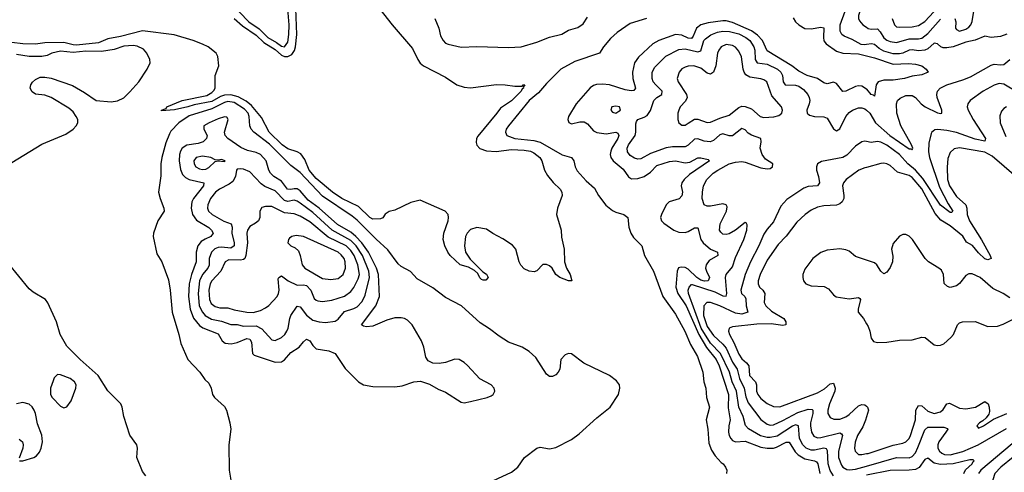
# Model space of a CAD drawing. Header units: inches. Extents: x 1603819 to 1745079, y 385938 to 533966.
# Tile 509 of 561: x 1644631 to 1650874, y 490817 to 493683. Entities that reach past the tile are written whole.
import ezdxf

# ---------------------------------------------------------------- set-up
doc = ezdxf.new("R2010")
doc.units = ezdxf.units.IN
doc.header["$MEASUREMENT"] = 0
doc.layers.add('B6449', color=7, linetype='Continuous')
doc.layers.add('B6459', color=7, linetype='Continuous')

msp = doc.modelspace()

# ---------------------------------------------------------------- linework, layer by layer
at = {"layer": 'B6449', "color": 5}
for points, elevation in [([(1645966.6, 493790), (1646083, 493670), (1646150, 493623.8), (1646203.2, 493570), (1646258.7, 493538.7), (1646290, 493515.5), (1646310, 493511.4), (1646330, 493540.2), (1646336.9, 493590), (1646338.3, 493650), (1646323.7, 493830)], 280), ([(1645990, 493690.5), (1646044.1, 493644.1), (1646130, 493584.2), (1646178.7, 493538.7), (1646250, 493495), (1646290, 493457.6), (1646310, 493450.3), (1646330, 493449.7), (1646356.9, 493463.1), (1646373, 493487), (1646380.4, 493510), (1646387.8, 493590), (1646378.9, 493810)], 260), ([(1650000, 493819.3), (1649970, 493772), (1649950.1, 493710), (1649949.5, 493690), (1649955.4, 493675.4), (1649977.6, 493650), (1650000, 493634.4)], 360), ([(1646915.2, 493750), (1646993.3, 493650), (1647120.8, 493500.8), (1647154.2, 493430), (1647170, 493408), (1647190.9, 493390), (1647330, 493319.8), (1647403.1, 493270), (1647450, 493254.6), (1647490, 493250.2), (1647653, 493273), (1647710, 493271), (1647770, 493260.8), (1647817.5, 493262.5), (1647824, 493270), (1647834, 493270), (1647823.5, 493256.5), (1647826, 493250), (1647815.9, 493244.1), (1647810.2, 493230), (1647750, 493168), (1647678.4, 493121.6), (1647656.9, 493090), (1647535.1, 492944.9), (1647526.5, 492930), (1647524.3, 492904.3), (1647528.7, 492888.7), (1647548.1, 492868.1), (1647590, 492851.7), (1647650.9, 492849.1), (1647750, 492860.1), (1647830, 492857.4), (1647868.7, 492850), (1647890, 492840.1), (1647929.1, 492810), (1647940.8, 492790), (1647957.3, 492730), (1647977, 492697), (1648012.7, 492652.7), (1648057.1, 492610), (1648068, 492590), (1648070.5, 492570), (1648040.7, 492490), (1648034, 492450), (1648063, 492350), (1648066, 492306), (1648082, 492230), (1648085.5, 492150), (1648097.6, 492110), (1648120.5, 492070), (1648132, 492030), (1648110.5, 492029.5), (1648055.1, 492050), (1648029.7, 492070), (1648006.6, 492110), (1647990, 492124.5), (1647970, 492131.8), (1647948.1, 492131.9), (1647910, 492092.7), (1647893.4, 492086.6), (1647862, 492090), (1647830, 492105.1), (1647808.5, 492128.5), (1647797.6, 492150), (1647777, 492230), (1647754.7, 492254.7), (1647695.2, 492295.2), (1647630, 492329.7), (1647590, 492356.9), (1647530, 492367.6), (1647490, 492354), (1647467.3, 492330), (1647458, 492310), (1647450.4, 492250), (1647458, 492210), (1647486, 492166), (1647567.1, 492087.1), (1647590.4, 492070.4), (1647601, 492050), (1647586, 492034), (1647570, 492033.2), (1647558.6, 492038.6), (1647547.3, 492047.3), (1647535.5, 492075.5), (1647515.5, 492095.5), (1647476.6, 492116.6), (1647424, 492130), (1647361.2, 492190), (1647346, 492210), (1647326.6, 492250), (1647316, 492290), (1647320.9, 492330), (1647347, 492410), (1647349.6, 492430), (1647347, 492450), (1647329.3, 492470), (1647170, 492539.5), (1647110, 492525.1), (1647010, 492477), (1646972.7, 492467.3), (1646948.2, 492451.8), (1646932.5, 492427.5), (1646918.4, 492421.6), (1646870, 492419.7), (1646850, 492429.8), (1646779.9, 492499.9), (1646674.2, 492550), (1646613.3, 492590), (1646510, 492678.1), (1646466.2, 492730), (1646438, 492798), (1646412.4, 492832.4), (1646390, 492846.3), (1646330, 492864.4), (1646295.2, 492890), (1646211.6, 492970), (1646164, 493064), (1646100.4, 493140.4), (1646066.8, 493166.8), (1646015, 493195), (1645970, 493206), (1645930, 493205.1), (1645903.2, 493196.8), (1645850, 493164.7), (1645736.1, 493143.9), (1645697.1, 493130), (1645612.7, 493112.7), (1645530, 493106), (1645530, 493110.6), (1645559.3, 493120.7), (1645564, 493130), (1645661.2, 493170), (1645817, 493203), (1645850, 493220.7), (1645863.4, 493236.6), (1645869.1, 493250.9), (1645869.2, 493330), (1645893.3, 493390), (1645887.6, 493450), (1645877.2, 493470), (1645826.1, 493510), (1645790, 493528.5), (1645730, 493550.4), (1645610, 493587.6), (1645410, 493612.7), (1645270, 493575.3), (1645190, 493561.5), (1645130, 493536.8), (1644990, 493522), (1644970, 493522.7), (1644910, 493537.5), (1644790, 493535.7), (1644730, 493528.3), (1644650, 493529.5), (1644510, 493547.1)], 260), ([(1650000, 493525.5), (1649990, 493523.8), (1649966.2, 493526.2), (1649910, 493556.4), (1649857.6, 493577.6), (1649844.6, 493590), (1649833.7, 493610), (1649832.6, 493650), (1649864.1, 493735.9)], 340), ([(1647263.6, 493690), (1647287.6, 493630), (1647299.9, 493579.9), (1647314.9, 493550), (1647330, 493534.9), (1647346.9, 493526.9), (1647430, 493509.2), (1647530, 493514), (1647730, 493506), (1647810, 493511.1), (1647910, 493540.2), (1647990, 493571.7), (1648068.3, 493591.7), (1648110, 493615.6), (1648170, 493633.7), (1648203.8, 493656.2), (1648230, 493698.4)], 280), ([(1648604.6, 493690), (1648502.2, 493657.8), (1648418.7, 493601.3), (1648376.6, 493563.4), (1648332.7, 493510), (1648307.4, 493470), (1648150, 493417.4), (1648062.9, 493370), (1647970, 493279.6), (1647920.2, 493219.8), (1647860.7, 493170), (1647729.2, 493010), (1647715.8, 492990), (1647711.3, 492970), (1647720.2, 492950), (1647770, 492930.7), (1647890, 492917.1), (1647930, 492907.3), (1648070, 492827.4), (1648130, 492809.2), (1648144.2, 492790), (1648152.4, 492750), (1648165.5, 492725.5), (1648222.2, 492662.2), (1648274.9, 492614.9), (1648300.1, 492570), (1648348.1, 492508.1), (1648390, 492474.1), (1648410, 492463.5), (1648462, 492450), (1648487, 492430), (1648493.1, 492370), (1648505.6, 492330), (1648523.1, 492303.1), (1648575.6, 492250), (1648592.2, 492190), (1648650, 492090.2), (1648708.8, 491930), (1648790, 491818.9), (1648847.7, 491710), (1648885, 491625), (1648928.5, 491550), (1648962.5, 491450), (1648969, 491390), (1648980.4, 491350), (1648985.9, 491290), (1649004.4, 491230), (1648983.1, 491150), (1648993.6, 491090), (1649001, 491001), (1649017.3, 490957.3), (1649040.7, 490920.7), (1649078.6, 490878.6), (1649091.7, 490870), (1649106, 490850), (1649114.4, 490830), (1649113.4, 490810)], 280), ([(1650000, 493243.6), (1649970, 493261.6), (1649950, 493263.9), (1649930, 493259.9), (1649870, 493230.6), (1649850, 493228.7), (1649810, 493278.3), (1649790, 493288.1), (1649750, 493276.1), (1649730, 493282.5), (1649689.9, 493309.9), (1649624.4, 493330), (1649570, 493356.2), (1649527.2, 493390), (1649370, 493485), (1649340.9, 493550), (1649310, 493584.3), (1649270, 493613.2), (1649150, 493664.3), (1649110, 493674.9), (1649090, 493675.6), (1648996.4, 493663.6), (1648949.3, 493650), (1648921.8, 493630), (1648901.2, 493578.8), (1648890, 493564.1), (1648870, 493566.4), (1648830, 493585.2), (1648790, 493588.3), (1648682.3, 493550), (1648644.5, 493530), (1648553.7, 493446.3), (1648529.6, 493410.4), (1648515.4, 493350), (1648517.9, 493310), (1648534.7, 493250), (1648524.8, 493235.2), (1648508.6, 493231.4), (1648470, 493238.5), (1648370, 493271.2), (1648325.2, 493274.8), (1648288.2, 493271.8), (1648270, 493266.3), (1648247.9, 493252.1), (1648158.2, 493150), (1648111.5, 493070), (1648106.7, 493050), (1648112, 493032), (1648130, 493023.7), (1648183.3, 493036.7), (1648210, 493035.6), (1648230, 493024.2), (1648270, 492978.9), (1648290, 492969.1), (1648350, 492961), (1648410, 492971.1), (1648424.1, 492964.1), (1648430.6, 492950), (1648423.7, 492930), (1648385.7, 492870), (1648378, 492850), (1648375.4, 492830), (1648379.2, 492810), (1648393.4, 492790), (1648457.1, 492737.1), (1648490, 492688.1), (1648510, 492675), (1648550, 492676.6), (1648590, 492690.1), (1648630, 492717.2), (1648670, 492759.6), (1648750, 492784.2), (1648790, 492788.4), (1648850, 492775.5), (1648878.9, 492781.1), (1648930, 492807.1), (1648950, 492808.2), (1648997.1, 492797.1), (1649003.7, 492790), (1648877, 492703), (1648842.9, 492670), (1648830.1, 492650), (1648824.3, 492630), (1648832.4, 492590), (1648830, 492566.4), (1648811.2, 492548.8), (1648748.6, 492530), (1648730, 492509.8), (1648699.8, 492450), (1648694.7, 492430), (1648699.2, 492410), (1648714.2, 492394.2), (1648779, 492350), (1648810, 492337.6), (1648850, 492335.6), (1648870, 492341.6), (1648910, 492364.7), (1648930, 492364.9), (1648950.5, 492290.5), (1648964.6, 492270), (1649010, 492230.1), (1649055.5, 492210), (1649057.4, 492190), (1649003, 492157), (1648982.4, 492130), (1648980.1, 492110), (1648984.6, 492090), (1649004.7, 492050), (1648996.9, 492030), (1648972.8, 492027.2), (1648950, 492033.8), (1648925.1, 492050), (1648870, 492103), (1648850, 492113.2), (1648823.9, 492116.1), (1648809, 492111), (1648799.2, 492090), (1648791.6, 491990), (1648803, 491950), (1648857.4, 491870), (1648937.4, 491690), (1648986.2, 491606.2), (1649047.3, 491530), (1649065.3, 491490), (1649125.9, 491310), (1649124, 491224), (1649135.4, 491150), (1649126.4, 491110), (1649124.4, 491070), (1649128.9, 491048.9), (1649139.5, 491030), (1649150, 491018.5), (1649170, 491009.6), (1649230, 491014.3), (1649330, 490976.6), (1649370, 490968.7), (1649410, 490970.1), (1649430, 490975.4), (1649490, 491008.3), (1649510, 491008.3), (1649547.2, 490947.2), (1649567.5, 490927.5), (1649610, 490902.5), (1649669.7, 490889.7), (1649682.9, 490882.9), (1649692.3, 490870), (1649705.1, 490810)], 320), ([(1649535.1, 493695.1), (1649550.1, 493670.1), (1649570, 493649.4), (1649610, 493627.8), (1649650, 493624.4), (1649710, 493635.9), (1649730, 493631.5), (1649726.5, 493570), (1649729.7, 493549.7), (1649745.1, 493530), (1649810, 493484.4), (1649850, 493470.9), (1649950, 493466.8), (1650000, 493453.7)], 320), ([(1649790, 490794.7), (1649769.1, 490829.1), (1649757.2, 490870), (1649752.7, 490952.7), (1649746.1, 490966.1), (1649730, 490969.1), (1649670, 490956.3), (1649650, 490957), (1649617.5, 490970), (1649596.1, 490990), (1649575.5, 491030), (1649568, 491110), (1649550, 491116.7), (1649530, 491108.6), (1649433.5, 491046.5), (1649390, 491036.2), (1649370, 491037.1), (1649328.4, 491048.4), (1649252.5, 491092.5), (1649233.7, 491113.7), (1649219.1, 491170), (1649191.6, 491230), (1649175.6, 491330), (1649148.3, 491390), (1649131.2, 491450), (1649075.2, 491570), (1649010, 491634.6), (1648952.2, 491730), (1648871.7, 491948.3), (1648869.6, 491970), (1648875.2, 491990), (1648890, 492006.2), (1648894.3, 492005.7), (1649038.7, 491958.7), (1649090, 491934.4), (1649110, 491931.2), (1649114.9, 491950), (1649105.1, 492050), (1649110, 492069.5), (1649150, 492117.6), (1649170, 492176.8), (1649222.9, 492290), (1649240.8, 492350), (1649244.2, 492384.2), (1649236.7, 492396.7), (1649230, 492399.5), (1649170, 492350.2), (1649130, 492327.6), (1649110, 492323.2), (1649090, 492325.6), (1649076.7, 492336.7), (1649068.4, 492350), (1649072, 492390), (1649112, 492470), (1649116.8, 492496.8), (1649110.7, 492510.7), (1649090, 492515.9), (1649010, 492501.7), (1648990, 492501.7), (1648970.9, 492510.9), (1648959, 492550), (1648960.5, 492590), (1648966.8, 492630), (1648986.7, 492670), (1649026.8, 492710), (1649056.5, 492730), (1649130, 492769.3), (1649170, 492781.3), (1649210, 492784.8), (1649230, 492781.2), (1649330, 492745.5), (1649370, 492737.8), (1649390, 492741), (1649404.4, 492750), (1649406, 492770), (1649360.5, 492800.5), (1649338.4, 492830), (1649325.4, 492870), (1649331.6, 492910), (1649330.1, 492930.1), (1649270, 492952.1), (1649250, 492964.6), (1649230, 492986), (1649210, 492993.5), (1649150, 492946.9), (1649130, 492947.9), (1649090, 492959.5), (1649082.3, 492957.7), (1649070, 492953.7), (1649030, 492917), (1649008.7, 492910), (1648970, 492912.5), (1648930, 492928.9), (1648910, 492925.6), (1648870, 492888.1), (1648850, 492877), (1648770, 492877.4), (1648730, 492871.4), (1648630, 492835.6), (1648570, 492801.3), (1648550, 492799.8), (1648530, 492806), (1648502.3, 492822.3), (1648485.1, 492845.1), (1648483.4, 492870), (1648490, 492890.8), (1648532.9, 492950), (1648538, 492970), (1648536.7, 493023.3), (1648541, 493039), (1648550, 493051.5), (1648590, 493064.5), (1648610, 493076), (1648630, 493107.8), (1648652.5, 493170), (1648670.5, 493189.5), (1648702.3, 493210), (1648705.2, 493230), (1648663.9, 493270), (1648648.4, 493290), (1648640.4, 493310), (1648640.1, 493350), (1648657.8, 493382.2), (1648728.5, 493451.5), (1648810, 493493.7), (1648850, 493498.1), (1648930, 493480.1), (1648950, 493485), (1648969.2, 493550), (1648978.2, 493561.8), (1649012.4, 493587.6), (1649056.2, 493603.8), (1649090, 493610.6), (1649131.3, 493608.7), (1649190, 493593.4), (1649235.6, 493570), (1649259.4, 493550), (1649286, 493510), (1649292.2, 493490), (1649293.4, 493430), (1649305.8, 493410), (1649370, 493402), (1649434.9, 493370), (1649457.2, 493350), (1649468.3, 493330), (1649471.7, 493290), (1649485.1, 493270), (1649550, 493268.3), (1649570, 493262.6), (1649601.3, 493241.3), (1649628.1, 493210), (1649637.3, 493190), (1649639.9, 493170), (1649636.3, 493150), (1649622.6, 493110), (1649623.9, 493090), (1649637.8, 493077.8), (1649670, 493069.3), (1649730, 493067.3), (1649750, 493059.2), (1649790, 492991.1), (1649810, 492979.8), (1649830, 492991.2), (1649868.6, 493070), (1649890, 493095.3), (1649912, 493110), (1649950, 493123.9), (1649970, 493124.3), (1649990, 493118.5), (1650000, 493109.4)], 340), ([(1644581.4, 492778.6), (1644770, 492893.5), (1644922.4, 492957.6), (1644970.4, 492990), (1644989, 493010), (1644998.7, 493030), (1644998.7, 493050), (1644989.4, 493070), (1644970, 493098.3), (1644942.9, 493122.9), (1644830, 493190.6), (1644790, 493204.1), (1644731.6, 493211.6), (1644710, 493226.2), (1644697.7, 493250), (1644700.5, 493270), (1644711.9, 493288.1), (1644730, 493304.9), (1644760.7, 493319.3), (1644790, 493319.6), (1644830, 493312.7), (1644965.8, 493265.8), (1645042.3, 493222.3), (1645116.3, 493170), (1645210, 493162.6), (1645250, 493168.1), (1645290, 493188.7), (1645330, 493225.6), (1645386.8, 493290), (1645438.4, 493370), (1645457, 493410), (1645455.1, 493430), (1645437.2, 493470), (1645415.3, 493495.3), (1645375.8, 493515.8), (1645350, 493519.7), (1645290, 493515.8), (1645230, 493493.5), (1645150, 493481.1), (1645050, 493483.8), (1644970, 493474), (1644890, 493483.6), (1644834, 493470), (1644804, 493456), (1644770, 493449.7), (1644690, 493449.8), (1644610, 493461.4)], 280), ([(1647490, 490698.2), (1647750, 490818), (1647789.8, 490850), (1647831.2, 490910), (1647909.4, 490970), (1647930, 490976.1), (1647990, 490965.4), (1648030, 490973), (1648130, 491025), (1648179.2, 491060.8), (1648290, 491161.9), (1648374.3, 491230), (1648427.7, 491310), (1648436.8, 491350), (1648434, 491370), (1648415.7, 491395.7), (1648370, 491429.6), (1648207.1, 491507.1), (1648130, 491566.6), (1648110, 491569.4), (1648090, 491560.9), (1648062, 491530), (1648056, 491470), (1648046, 491450), (1648030, 491434), (1648010, 491422.7), (1647990, 491422.7), (1647970, 491438), (1647903.1, 491543.1), (1647861.3, 491581.3), (1647817.7, 491610), (1647730, 491641.6), (1647670, 491677.9), (1647610, 491724.9), (1647550, 491763.2), (1647431.1, 491870), (1647330, 491923.4), (1647250, 491984), (1647150, 492042.3), (1647108.9, 492088.9), (1647050, 492119.8), (1647030, 492135.9), (1646965.4, 492225.4), (1646890, 492293.4), (1646770, 492414.1), (1646739.1, 492439.1), (1646550, 492564.9), (1646410, 492715), (1646350, 492760.4), (1646213.7, 492893.7), (1646115, 492970), (1646098.1, 492990), (1646089.5, 493010), (1646085.4, 493070), (1646078.3, 493090), (1646056.8, 493116.8), (1645990, 493158.4), (1645950, 493164.5), (1645930, 493159.3), (1645850, 493118.5), (1645705.7, 493074.3), (1645640.1, 493030), (1645590, 492976.2), (1645580.2, 492959.8), (1645557.8, 492902.2), (1645531.4, 492810), (1645526.1, 492770), (1645525.5, 492694.5), (1645510.1, 492590), (1645520.5, 492550), (1645545.5, 492490), (1645545.7, 492470), (1645506.3, 492410), (1645478.9, 492330), (1645478, 492310), (1645500.1, 492200.1), (1645531.2, 492150), (1645574.8, 492034.8), (1645585.8, 491970), (1645596.6, 491830), (1645639.9, 491690), (1645651.7, 491631.7), (1645695.8, 491530), (1645773, 491450), (1645805.3, 491405.3), (1645830, 491381.6), (1645845.7, 491350), (1645854, 491310), (1645866.4, 491290), (1645930, 491234.3), (1645941.8, 491210), (1645964.1, 491130), (1645968.7, 491090), (1645957, 490990), (1645959.6, 490830), (1645970, 490767.7)], 280), ([(1650000, 492911.6), (1649990, 492913.6), (1649970, 492908.9), (1649930, 492881.6), (1649875.2, 492824.8), (1649850.1, 492809.9), (1649715.2, 492784.8), (1649690.3, 492770), (1649682.2, 492750), (1649682.7, 492730), (1649695.9, 492690), (1649701.6, 492650), (1649690.4, 492630), (1649630, 492626.6), (1649603.1, 492616.9), (1649495.8, 492544.2), (1649457.3, 492502.7), (1649410, 492401.7), (1649370, 492356.4), (1649350, 492324.8), (1649316.6, 492250), (1649264, 492150), (1649230.1, 492070), (1649203.5, 491970), (1649207.8, 491950), (1649229.5, 491929.5), (1649235.4, 491915.4), (1649238, 491870), (1649247.2, 491830), (1649210, 491818.1), (1649170, 491823.4), (1649070, 491871.1), (1649010, 491892.9), (1648987.5, 491892.5), (1648968.1, 491870), (1648967.5, 491810), (1648990, 491739.1), (1649030, 491682.1), (1649090, 491628.9), (1649110, 491603.4), (1649150, 491514.7), (1649180.5, 491470), (1649194.8, 491410), (1649225.4, 491350), (1649235.6, 491295.6), (1649250, 491256.3), (1649330, 491151.8), (1649370, 491121.2), (1649390, 491115.7), (1649410, 491117.5), (1649470, 491143.8), (1649564.4, 491195.6), (1649630, 491216.6), (1649654.9, 491214.9), (1649659, 491210), (1649659.9, 491190), (1649644.8, 491130), (1649644.2, 491110), (1649650.8, 491070), (1649666.1, 491046.1), (1649690, 491035.5), (1649710, 491036.2), (1649830, 491065.9), (1649840.7, 491060.7), (1649847.1, 491050), (1649823.5, 490950), (1649823.5, 490910), (1649841.8, 490861.8), (1649850.2, 490850), (1649875.4, 490835.4), (1649892.2, 490832.2), (1649930, 490836.6), (1650000, 490856.5)], 360), ([(1650000, 492747.3), (1649990, 492744.7), (1649952, 492730), (1649870.2, 492670), (1649853.2, 492650), (1649847, 492630), (1649857, 492570), (1649856.6, 492550), (1649845.5, 492530), (1649830, 492517), (1649810, 492509.3), (1649730, 492504.9), (1649690, 492496.5), (1649650, 492477.5), (1649611, 492449), (1649559.2, 492400.8), (1649490, 492311.3), (1649440.1, 492259.9), (1649370, 492160.7), (1649325.1, 492070), (1649313.3, 492030), (1649313.1, 492010), (1649321.2, 491990), (1649342.5, 491970), (1649355.5, 491950), (1649351.2, 491891.2), (1649362.8, 491870), (1649397.1, 491837.1), (1649475.9, 491790), (1649488.4, 491770), (1649488.2, 491750), (1649470, 491745.4), (1649396, 491756), (1649305.6, 491754.4), (1649150, 491737.3), (1649130, 491729.3), (1649125.5, 491710), (1649131, 491690), (1649159, 491639), (1649190, 491563.8), (1649210, 491535.5), (1649239.4, 491510), (1649254.4, 491490), (1649258.9, 491430), (1649295.7, 491390), (1649302, 491370), (1649303.3, 491330), (1649311.1, 491310), (1649330, 491283.5), (1649370, 491252.3), (1649410, 491233), (1649450, 491231.2), (1649690, 491320.7), (1649734, 491346), (1649770, 491376.8), (1649790, 491380.2), (1649802.1, 491350), (1649799.9, 491330), (1649764.9, 491250), (1649755.1, 491210), (1649755, 491190), (1649770, 491163.6), (1649792.2, 491152.2), (1649830, 491153.1), (1649870, 491168.7), (1649890, 491181.9), (1649950, 491236.8), (1649970, 491246.6), (1649990, 491244), (1650000, 491235.9)], 380), ([(1650000, 492159.7), (1649930, 492182.9), (1649890, 492216.1), (1649870, 492225.8), (1649830, 492232.3), (1649750, 492222.3), (1649710, 492208.8), (1649659.6, 492170), (1649610, 492103.6), (1649597.2, 492070), (1649595.8, 492050), (1649600.9, 492030), (1649615.5, 492010), (1649650, 491998.5), (1649732.6, 491992.6), (1649758.3, 491978.3), (1649790, 491939.5), (1649808.6, 491928.6), (1649890, 491915.3), (1649950, 491922.6), (1649957.8, 491917.8), (1649961.7, 491910), (1649947.5, 491850), (1649947.4, 491830), (1649981.7, 491790), (1650000, 491757.9)], 420), ([(1645430, 490793.8), (1645410, 490821.3), (1645372.6, 490910), (1645377.2, 490970), (1645373.3, 490990), (1645330, 491052.7), (1645290.8, 491170), (1645281.1, 491230), (1645271.7, 491250), (1645190, 491333.2), (1645128, 491430), (1645013.8, 491530), (1644930, 491615.3), (1644887.6, 491690), (1644863.2, 491770), (1644810, 491889.6), (1644794, 491910), (1644716.4, 491956.4), (1644690, 491979.5), (1644558.9, 492138.9)], 280), ([(1644628.5, 490888.5), (1644650, 490888.5), (1644719.3, 490910), (1644738.2, 490921.8), (1644756.1, 490943.9), (1644767.4, 490970), (1644774.5, 491010), (1644771.1, 491051.1), (1644742.8, 491122.8), (1644731.2, 491190), (1644723.2, 491210), (1644710.3, 491230.3), (1644690, 491248), (1644650, 491259.1), (1644609.6, 491250.4)], 320), ([(1650000, 491168.1), (1649993.8, 491146.2), (1649976.1, 491103.9), (1649943.8, 491050), (1649928.1, 491008.1), (1649924.1, 490970), (1649928.5, 490950), (1649950.1, 490930.1), (1649970, 490929), (1650000, 490934.8)], 380), ([(1644626.9, 491026.9), (1644648.5, 491010), (1644652.9, 490990), (1644650.2, 490969.8), (1644626.4, 490906.4)], 320)]:
    msp.add_lwpolyline(points, dxfattribs=dict(at, elevation=elevation))
for points, elevation in [([(1649110, 493524.8), (1649078.5, 493510), (1649063.8, 493490), (1649055.4, 493470), (1649045.2, 493390), (1649030.1, 493349.9), (1649018.2, 493341.8), (1649010, 493338.5), (1648990, 493343.8), (1648950, 493375.4), (1648906, 493390), (1648870, 493388.9), (1648850, 493381.8), (1648830, 493370.8), (1648811.5, 493350), (1648800.2, 493310), (1648806.2, 493290), (1648859.4, 493210), (1648862.3, 493190), (1648852.6, 493167.4), (1648819.2, 493130), (1648810.2, 493110), (1648803.9, 493090), (1648803.2, 493050), (1648810.3, 493030), (1648830, 493014.9), (1648850, 493015.9), (1648870, 493027.8), (1648910, 493052.6), (1648930, 493053.1), (1648990, 493032.6), (1649010, 493033.6), (1649070, 493060.1), (1649130, 493077.7), (1649190, 493127.5), (1649210, 493134.8), (1649230, 493133.5), (1649270, 493118.2), (1649325.3, 493070), (1649350, 493064.1), (1649411.6, 493068.4), (1649443.7, 493076.3), (1649462.9, 493090), (1649467.8, 493110), (1649462, 493130), (1649400.5, 493200.5), (1649368.2, 493288.2), (1649350, 493301), (1649330, 493307.2), (1649259.3, 493319.3), (1649234.6, 493334.6), (1649223.6, 493350), (1649217.1, 493370), (1649206.6, 493446.6), (1649190, 493483.1), (1649170, 493508.7), (1649150, 493519.8)], 360), ([(1648410, 493135.4), (1648384.9, 493130), (1648379.3, 493110), (1648390, 493096.3), (1648410, 493090.6), (1648430, 493103), (1648441.2, 493110), (1648433.2, 493130)], 340), ([(1645930, 493067.2), (1645890, 493054.2), (1645831.7, 493030), (1645799, 493010), (1645798.3, 492990), (1645820.1, 492950), (1645815.3, 492930), (1645793.8, 492910), (1645761.6, 492898.4), (1645690, 492888.7), (1645661.3, 492870), (1645649.6, 492850.4), (1645644.1, 492830), (1645641.2, 492790), (1645650, 492734.6), (1645663.5, 492703.5), (1645682.6, 492682.6), (1645704.9, 492670), (1645798, 492650), (1645796.2, 492630), (1645732.2, 492550), (1645722.8, 492530), (1645718.5, 492490), (1645727.2, 492450), (1645752.4, 492412.4), (1645830, 492366.1), (1645847.9, 492350), (1645857.5, 492330), (1645843.2, 492310), (1645806.1, 492293.9), (1645782.2, 492277.8), (1645760.1, 492250), (1645748.8, 492210), (1645749.2, 492150), (1645719.1, 492070), (1645705.8, 492010), (1645701.5, 491930), (1645711.9, 491850), (1645732.8, 491792.8), (1645770, 491747.2), (1645791.7, 491731.7), (1645890, 491693.5), (1645913.8, 491650), (1645933.7, 491633.7), (1645970.8, 491630.8), (1646010, 491638.7), (1646070, 491663.1), (1646090, 491659), (1646099.8, 491639.8), (1646107.4, 491570), (1646117.8, 491557.8), (1646250, 491513.1), (1646290, 491516.2), (1646310, 491528.3), (1646350, 491574.5), (1646403.5, 491610), (1646430, 491643.1), (1646450, 491659), (1646470, 491648.7), (1646490, 491618.7), (1646510, 491599.5), (1646590, 491585.3), (1646630, 491568.4), (1646693.8, 491473.8), (1646779.1, 491390), (1646811.6, 491371.6), (1646870, 491360.8), (1647010, 491357.2), (1647055.3, 491364.7), (1647130, 491390.3), (1647173, 491393), (1647230, 491375.8), (1647284.2, 491344.2), (1647330, 491324.4), (1647430, 491260.4), (1647450, 491256.4), (1647490, 491264.6), (1647595.3, 491290), (1647619.7, 491300.3), (1647632.7, 491310), (1647642.7, 491330), (1647639.3, 491350), (1647621.2, 491370), (1647548.7, 491408.7), (1647470, 491493.3), (1647450, 491511.3), (1647417.2, 491530), (1647390, 491532.3), (1647330, 491512.8), (1647290, 491505.1), (1647250, 491508.2), (1647221.6, 491521.6), (1647205.8, 491545.8), (1647192.2, 491610), (1647178.1, 491650), (1647118.8, 491750), (1647090, 491779.6), (1647070, 491790.9), (1647050, 491795.6), (1647010, 491794.8), (1646958.9, 491781.1), (1646870, 491742.8), (1646830, 491738.6), (1646810, 491741.7), (1646798.7, 491750), (1646888.4, 491871.6), (1646911.6, 491930), (1646906.4, 492070), (1646892.6, 492110), (1646843.4, 492210), (1646800.2, 492270), (1646762.2, 492310), (1646730, 492336.3), (1646645.7, 492385.7), (1646529.9, 492490), (1646460.8, 492540.8), (1646410, 492598), (1646390, 492611.4), (1646370, 492612.6), (1646350, 492606.8), (1646329.5, 492609.5), (1646290, 492661.3), (1646243, 492690), (1646221.7, 492710), (1646211.1, 492730), (1646193.1, 492790), (1646156.6, 492830), (1646130, 492842.2), (1646075.4, 492855.4), (1646033.4, 492873.4), (1645951.3, 492931.3), (1645934.5, 492950), (1645929.3, 492970), (1645953.4, 493050), (1645944.6, 493064.6)], 320), ([(1645790, 492818.1), (1645750.3, 492810), (1645735.5, 492790), (1645735.9, 492770), (1645747.8, 492750), (1645770, 492737.4), (1645790, 492733.3), (1645810, 492736.6), (1645830, 492746.8), (1645870, 492785.5), (1645890, 492788.4), (1645930, 492784.7), (1645934, 492790), (1645910, 492797.2), (1645890, 492793.2), (1645870, 492796), (1645842.7, 492810)], 340), ([(1646030, 492738.7), (1646010, 492736), (1646004.9, 492730), (1645999.7, 492690), (1645981.3, 492658.7), (1645959.6, 492640.4), (1645898.6, 492610), (1645873.1, 492590), (1645840.8, 492550), (1645823, 492510), (1645822.1, 492490), (1645828.8, 492470), (1645850.1, 492450.1), (1645926.1, 492406.1), (1645971.2, 492390), (1645978.5, 492370), (1645975.8, 492330), (1645990.5, 492270), (1645990.1, 492250), (1645970, 492236.2), (1645910, 492241.5), (1645890, 492239.2), (1645868.9, 492231.1), (1645846.7, 492210), (1645832, 492170), (1645831.1, 492128.9), (1645822.6, 492110), (1645788.9, 492070), (1645771.2, 492028.8), (1645762.3, 491950), (1645769.7, 491870), (1645789.3, 491830), (1645806.3, 491810), (1645845.8, 491785.8), (1645910, 491773.8), (1645970, 491753.6), (1646010, 491752.5), (1646050, 491742.8), (1646130, 491743.9), (1646165.5, 491725.5), (1646230, 491654.6), (1646250, 491651.4), (1646290, 491669.3), (1646312.7, 491690), (1646325.3, 491710), (1646333.7, 491730), (1646343, 491790), (1646350.4, 491809.6), (1646390, 491868.9), (1646410, 491865.2), (1646450, 491812.7), (1646490, 491780.8), (1646530, 491768.7), (1646570, 491766.2), (1646630, 491773.7), (1646650, 491786.2), (1646690, 491835), (1646750, 491854.1), (1646770, 491864.8), (1646801.2, 491898.8), (1646821.6, 491938.4), (1646847.7, 492050), (1646844.4, 492090), (1646805.3, 492190), (1646765.1, 492250), (1646730, 492285.2), (1646611.6, 492350), (1646490, 492462), (1646410, 492520.9), (1646390, 492533.4), (1646370, 492539), (1646330, 492532), (1646310, 492538.1), (1646250, 492599), (1646185.7, 492625.7), (1646162.5, 492642.5), (1646090, 492719.1), (1646050, 492735.4)], 340), ([(1646190, 492500.7), (1646166.9, 492493.1), (1646152.6, 492470), (1646153.9, 492430), (1646145.5, 492410), (1646126.7, 492393.3), (1646090, 492372.5), (1646074.4, 492350), (1646070.1, 492330), (1646074.1, 492270), (1646065.4, 492190), (1646059.1, 492170), (1646050, 492163.6), (1646030, 492160.1), (1645957, 492163), (1645933.4, 492150), (1645905.6, 492090), (1645848.8, 492030), (1645838.2, 492010), (1645829.7, 491970), (1645833.6, 491910), (1645845.7, 491885.7), (1645870, 491866.4), (1645898.8, 491858.8), (1645950, 491858.8), (1645990, 491845.5), (1646070, 491830.1), (1646110, 491828.5), (1646158, 491842), (1646190, 491857.2), (1646210, 491872.4), (1646262.9, 491930), (1646272.5, 491950), (1646275.4, 491970), (1646270, 492041), (1646273.3, 492050), (1646290, 492060.8), (1646332, 492030), (1646390, 492001), (1646430, 492003.9), (1646450, 492000.1), (1646476.3, 491970), (1646498.1, 491918.1), (1646510, 491905.8), (1646521.8, 491901.8), (1646550, 491899.1), (1646610, 491905.7), (1646690, 491931.3), (1646730, 491961.5), (1646750, 491987.8), (1646777.6, 492042.4), (1646785.7, 492070), (1646775.3, 492130), (1646751.4, 492190), (1646730, 492221.3), (1646699.7, 492250), (1646586.1, 492306.1), (1646470, 492401.8), (1646410, 492439.2), (1646370, 492454.1), (1646310, 492459.9), (1646230, 492499.9)], 360), ([(1646383.7, 492316.3), (1646356, 492310), (1646341.5, 492298.5), (1646334.9, 492290), (1646330.4, 492270), (1646350, 492250.4), (1646378.4, 492238.4), (1646398.1, 492218.1), (1646409.4, 492189.4), (1646422.6, 492130), (1646438.5, 492110), (1646550, 492044.8), (1646603, 492037), (1646650, 492043.5), (1646681.6, 492070), (1646695.8, 492110), (1646695, 492150), (1646688.2, 492170), (1646670, 492194.1), (1646649.8, 492210), (1646429.2, 492310)], 380), ([(1644870, 491435.1), (1644850, 491415.1), (1644843, 491397), (1644826.4, 491350), (1644825, 491310), (1644837.3, 491290), (1644890, 491236.4), (1644910, 491225.3), (1644930, 491232.2), (1644957.8, 491270), (1644987, 491350), (1644988.2, 491370), (1644978.2, 491390), (1644950, 491409.8), (1644890, 491434.8)], 320)]:
    msp.add_lwpolyline(points, close=True, dxfattribs=dict(at, elevation=elevation))
at = {"layer": 'B6459', "color": 5}
for points, elevation in [([(1650163.2, 493690), (1650177.8, 493650), (1650190, 493638.4), (1650210, 493634.6), (1650290, 493637.7), (1650330, 493646.1), (1650370, 493670.6), (1650427.4, 493732.6)], 380), ([(1650560.6, 493690), (1650565.8, 493670), (1650565.4, 493630), (1650570, 493621.1), (1650590, 493611.1), (1650630, 493622.2), (1650650, 493635.4), (1650660.8, 493650), (1650669.4, 493670.6), (1650683.2, 493750)], 360), ([(1650000, 493634.4), (1650010, 493627.4), (1650030, 493622.8), (1650070, 493624.6), (1650086.8, 493606.8), (1650110, 493567.9), (1650130, 493552.2), (1650150, 493544.2), (1650190, 493539.1), (1650270, 493560.5), (1650330, 493561.2), (1650350, 493566.5), (1650390, 493596.2), (1650470, 493686.6)], 360), ([(1650890, 493590.8), (1650850, 493577.2), (1650790, 493570.7), (1650750, 493578.2), (1650690, 493553.3), (1650630, 493540.6), (1650550, 493510.8), (1650510, 493503.8), (1650485.4, 493505.4), (1650471, 493511), (1650450, 493530.2), (1650430, 493533.5), (1650390, 493497.7), (1650370.6, 493489.4), (1650330, 493485.3), (1650290, 493491.3), (1650270, 493489.3), (1650230, 493470.5), (1650210, 493466.1), (1650170, 493467.1), (1650110, 493483.4), (1650080.1, 493500.1), (1650050, 493524.9), (1650030.8, 493530.8), (1650000, 493525.5)], 340), ([(1650000, 493453.7), (1650050, 493440.5), (1650170, 493401.4), (1650266.1, 493406.1), (1650310, 493401.6), (1650350.4, 493390), (1650378, 493370), (1650390.8, 493350), (1650350, 493333), (1650290, 493324.5), (1650242, 493310), (1650170, 493300.4), (1650110, 493299), (1650074, 493290), (1650060.6, 493270), (1650050, 493198), (1650044.8, 493204.8), (1650030, 493208.7), (1650002.3, 493242.3), (1650000, 493243.6)], 320), ([(1650000, 493109.4), (1650021.3, 493090), (1650057.6, 493030), (1650147.7, 492950), (1650270, 492865), (1650284.6, 492864.6), (1650290, 492859.5), (1650293, 492870), (1650285.6, 492890), (1650217.4, 493010), (1650193.2, 493090), (1650190.2, 493150), (1650197.4, 493170), (1650213.4, 493186.6), (1650250, 493203.7), (1650290, 493202.6), (1650310, 493190.6), (1650347.1, 493150), (1650372.3, 493130), (1650450, 493093.8), (1650472.3, 493087.7), (1650477.1, 493090), (1650477.1, 493110), (1650447.5, 493190), (1650445.1, 493210), (1650450.2, 493230), (1650468.2, 493250), (1650508.9, 493270), (1650610, 493301.3), (1650658.7, 493321.3), (1650790, 493394.6), (1650810, 493400.7), (1650850, 493396.1), (1650870, 493399.8), (1650909.4, 493430)], 340), ([(1650970, 493215.3), (1650870, 493275.3), (1650841.7, 493278.3), (1650810, 493269.1), (1650738.9, 493230), (1650656.5, 493170), (1650643.6, 493150), (1650639, 493130), (1650644.4, 493110), (1650676.8, 493050), (1650755.6, 492930), (1650750, 492914.5), (1650690, 492925.6), (1650570, 492968.7), (1650510, 492981.4), (1650451.9, 492988.1), (1650434, 492986), (1650412, 492968), (1650396.1, 492903.9), (1650393.9, 492846.1), (1650398.7, 492810), (1650462.4, 492622.4), (1650517.7, 492517.7), (1650548.4, 492470), (1650538.8, 492461.2), (1650530, 492461.2), (1650470, 492507.9), (1650357.4, 492677.4), (1650310, 492729.9), (1650261.9, 492770), (1650208.7, 492830), (1650130, 492889), (1650090, 492908.2), (1650070, 492910.6), (1650030, 492905.7), (1650000, 492911.6)], 360), ([(1650888.1, 493131.9), (1650870, 493119.7), (1650856.4, 493103.6), (1650845.3, 493074.7), (1650847.7, 493030), (1650882.8, 492942.8)], 380), ([(1650950, 492687.4), (1650797.8, 492817.8), (1650750, 492843.5), (1650589.1, 492870.9), (1650556, 492864), (1650530, 492841.1), (1650515.8, 492804.2), (1650511.5, 492748.5), (1650514.7, 492670), (1650526.8, 492630), (1650570, 492564.1), (1650630.1, 492510), (1650636.9, 492490), (1650639.2, 492450), (1650652.2, 492410), (1650730, 492289.5), (1650785, 492190), (1650790, 492169.8), (1650770, 492162.5), (1650750, 492169.5), (1650710, 492207.1), (1650672.5, 492252.5), (1650634.2, 492274.2), (1650611.6, 492311.6), (1650530, 492377.2), (1650472.4, 492412.4), (1650436.3, 492456.3), (1650350, 492612), (1650290, 492684.1), (1650270, 492697.1), (1650196.9, 492716.9), (1650150, 492759.5), (1650130, 492769.9), (1650110, 492774.3), (1650090, 492771.4), (1650000, 492747.3)], 380), ([(1650910, 491922.2), (1650866.9, 491950), (1650800.1, 491980.1), (1650720.6, 492050), (1650670, 492074.3), (1650650, 492073.9), (1650630, 492062.4), (1650590, 492012.2), (1650570, 491997.4), (1650530, 491987.6), (1650513.4, 491993.4), (1650492.7, 492012.7), (1650487.4, 492070), (1650475.7, 492095.7), (1650459.6, 492110), (1650392.4, 492150), (1650371.9, 492170), (1650292.1, 492290), (1650270, 492311.1), (1650250, 492321.7), (1650230, 492321.7), (1650210, 492312.3), (1650170, 492266.3), (1650159.1, 492230), (1650166.1, 492186.1), (1650164.8, 492150), (1650150, 492113.5), (1650130, 492083), (1650110, 492074), (1650090, 492091.3), (1650066.6, 492130), (1650050, 492143.2), (1650000, 492159.7)], 420), ([(1650000, 491757.9), (1650010, 491740.4), (1650022, 491710), (1650030, 491666.8), (1650045, 491645), (1650070, 491639.7), (1650130, 491641.3), (1650210, 491653.5), (1650290, 491655.3), (1650350, 491673.4), (1650371.2, 491671.2), (1650430, 491623.2), (1650450, 491619.1), (1650470, 491621.3), (1650490, 491630.3), (1650535.4, 491670), (1650551, 491690), (1650576.3, 491750), (1650590, 491762.6), (1650609.2, 491770), (1650688.5, 491771.5), (1650770, 491739.3), (1650830, 491742.9), (1650865.8, 491754.2), (1650930, 491786.3)], 420), ([(1650000, 490934.8), (1650010, 490936.8), (1650170, 490989.1), (1650230, 491001.3), (1650250, 491010.2), (1650269.8, 491030), (1650279.4, 491050), (1650310.7, 491150), (1650313.3, 491210), (1650330, 491239.2), (1650350, 491236.8), (1650390, 491204.6), (1650430, 491190.1), (1650470, 491199.8), (1650486.4, 491213.6), (1650510, 491250.2), (1650525.9, 491254.1), (1650590, 491223.4), (1650630, 491219.1), (1650690.3, 491229.7), (1650750, 491264.4), (1650770.9, 491250), (1650778.7, 491230), (1650779, 491201), (1650775, 491185), (1650758.5, 491161.5), (1650738, 491142), (1650717.1, 491130), (1650699.3, 491110), (1650710, 491096.3), (1650742, 491110), (1650806.1, 491153.9), (1650890, 491188.3)], 380), ([(1650000, 491235.9), (1650007.3, 491230), (1650011.9, 491210), (1650000, 491168.1)], 380), ([(1650000, 490856.5), (1650190, 490910.5), (1650270, 490909.1), (1650290, 490916.6), (1650310, 490940.6), (1650326, 490974), (1650370, 491084.7), (1650390, 491102), (1650490, 491101.7), (1650513.7, 491093.7), (1650515.5, 491090), (1650503.7, 491070), (1650458.7, 491010), (1650451.6, 490990), (1650452.6, 490970), (1650462.5, 490950), (1650477.6, 490937.6), (1650495.5, 490930), (1650530, 490928.1), (1650610, 490947.8), (1650709.1, 490990), (1650886.8, 491093.2)], 360), ([(1650923.3, 490996.7), (1650724.2, 490830), (1650709.6, 490810)], 360), ([(1650930, 490911.9), (1650850.9, 490850), (1650812.8, 490810), (1650800.7, 490770), (1650809, 490730), (1650851.9, 490650), (1650876.1, 490616.1)], 380), ([(1650616.4, 490810), (1650628.5, 490831.5), (1650670.8, 490870), (1650675.8, 490884.2), (1650683.7, 490890), (1650675.8, 490895.8), (1650654.7, 490894.7), (1650550, 490870.9), (1650470, 490866.5), (1650430, 490874.2), (1650390, 490907), (1650370, 490897.4), (1650333.5, 490846.5), (1650310, 490834.8), (1650270, 490829.7), (1650150, 490827.8), (1650000, 490797.8)], 340)]:
    msp.add_lwpolyline(points, dxfattribs=dict(at, elevation=elevation))

doc.saveas('drawing.dxf')
